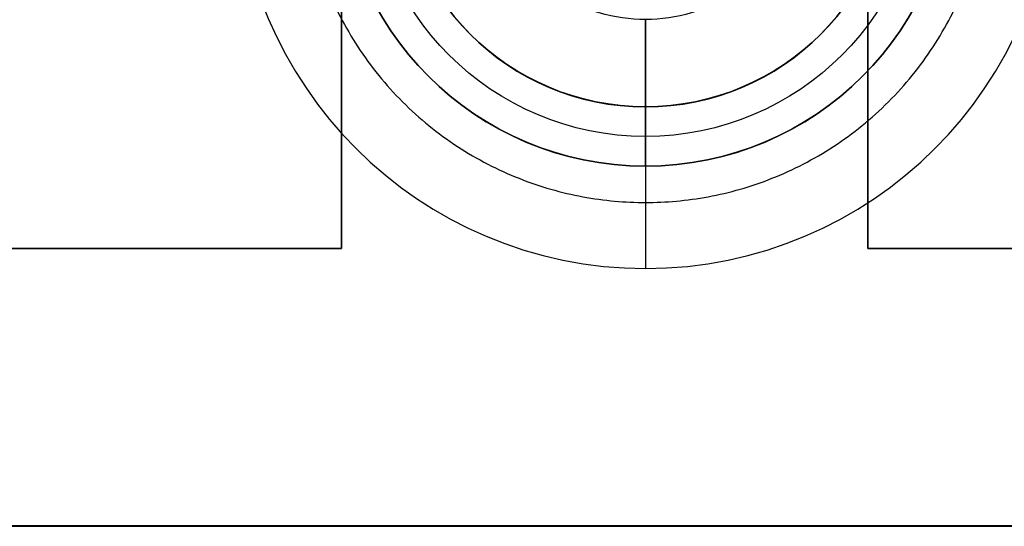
# Model space of a CAD drawing. Header units: millimetres. Extents: x -3796 to -2903, y 325 to 354.
# Tile 634 of 656: x -2956 to -2939, y 328 to 337. Entities that reach past the tile are written whole.
import ezdxf

# ---------------------------------------------------------------- set-up
doc = ezdxf.new("R2010")
doc.units = ezdxf.units.MM
doc.layers.add('METAL NEGRO', color=7, linetype='Continuous')

msp = doc.modelspace()

# ---------------------------------------------------------------- linework, layer by layer
at = {"layer": 'METAL NEGRO'}
for p, q in [((-2950.399, 346.067, 2980.508), (-2950.399, 333.067, 2980.508)), ((-2941.399, 333.067, 2980.508), (-2941.399, 346.067, 2980.508)), ((-2945.199, 336.983, 2947.257), (-2945.199, 334.983, 2947.256)), ((-2945.199, 335.491, 2955.756), (-2945.199, 336.979, 2955.757)), ((-2945.199, 335.491, 2955.756), (-2945.199, 335.488, 2962.256)), ((-2945.199, 334.476, 2962.255), (-2945.199, 335.488, 2962.256)), ((-2945.199, 334.476, 2962.255), (-2945.199, 334.475, 2963.755)), ((-2961.399, 333.067, 2980.505), (-2950.399, 333.067, 2980.505)), ((-2955.899, 333.067, 2980.255), (-2955.899, 333.067, 2980.755)), ((-2941.399, 333.067, 2980.505), (-2930.399, 333.067, 2980.505)), ((-3112.199, 328.321, 2971.502), (-2903.199, 328.321, 2971.502))]:
    msp.add_line(p, q, dxfattribs=at)
at = {"layer": 'METAL NEGRO', "extrusion": (-4.78681e-14, 0.000480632, -1)}
msp.add_arc((2945.199, 341.149, -2947.094), 4.75, 180, 0, dxfattribs=at)
at = {"layer": 'METAL NEGRO', "extrusion": (-5.36716e-14, 0.000480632, -1)}
msp.add_arc((2945.199, 341.149, -2955.594), 4.238, 180, 0, dxfattribs=at)
at = {"layer": 'METAL NEGRO', "extrusion": (0, -0.000480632, 1)}
for centre, radius in [((-2945.199, 341.149, 2958.844), 4.238), ((-2945.199, 341.149, 2963.594), 5.25), ((-2945.199, 341.149, 2962.844), 5.25)]:
    msp.add_arc(centre, radius, 180, 0, dxfattribs=at)
at = {"layer": 'METAL NEGRO', "extrusion": (0, 0.000480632, -1)}
msp.add_arc((2945.199, 341.149, -2951.344), 2.75, 226.1972, 0, dxfattribs=at)
at = {"layer": 'METAL NEGRO', "extrusion": (1.95148e-18, -0.000480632, 1)}
msp.add_arc((-2945.199, 341.149, 2962.094), 7, 180, 0, dxfattribs=at)
at = {"layer": 'METAL NEGRO', "extrusion": (2.60198e-18, 0.000480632, -1)}
msp.add_arc((2945.199, 341.149, -2962.094), 5.25, 180, 0, dxfattribs=at)
at = {"layer": 'METAL NEGRO', "extrusion": (-1.93402e-17, -0.000480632, 1)}
msp.add_arc((-2945.199, 341.149, 2962.094), 4.238, 180, 0, dxfattribs=at)
at = {"layer": 'METAL NEGRO'}
for points in [[(-2950.399, 333.067, 2980.755), (-2950.399, 346.067, 2980.761)], [(-2950.399, 346.067, 2980.261), (-2950.399, 333.067, 2980.255)], [(-2941.399, 346.067, 2980.761), (-2941.399, 333.067, 2980.755)], [(-2941.399, 333.067, 2980.255), (-2941.399, 346.067, 2980.261)], [(-2945.199, 334.983, 2947.256), (-2945.199, 332.726, 2962.255)], [(-2950.399, 333.067, 2980.255), (-2961.399, 333.067, 2980.255)], [(-2961.399, 333.067, 2980.755), (-2950.399, 333.067, 2980.755)], [(-2950.399, 333.067, 2980.255), (-2950.399, 333.067, 2980.755)], [(-2930.399, 333.067, 2980.255), (-2941.399, 333.067, 2980.255)], [(-2941.399, 333.067, 2980.255), (-2941.399, 333.067, 2980.755)], [(-2941.399, 333.067, 2980.755), (-2930.399, 333.067, 2980.755)], [(-2903.199, 328.326, 2962.252), (-3112.199, 328.326, 2962.252)], [(-3112.199, 328.317, 2980.752), (-2903.199, 328.317, 2980.752)]]:
    msp.add_open_spline(points, degree=1, dxfattribs=at)
msp.add_rational_spline([(-2951.074, 339.729, 2954.758), (-2951.074, 333.854, 2954.755), (-2945.199, 333.854, 2954.755), (-2939.324, 333.854, 2954.755), (-2939.324, 339.729, 2954.758)], [1, 0.707106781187, 1, 0.707106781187, 1], degree=2, knots=[1.570796, 1.570796, 1.570796, 3.141593, 3.141593, 4.712389, 4.712389, 4.712389], dxfattribs=at)

doc.saveas('drawing.dxf')
